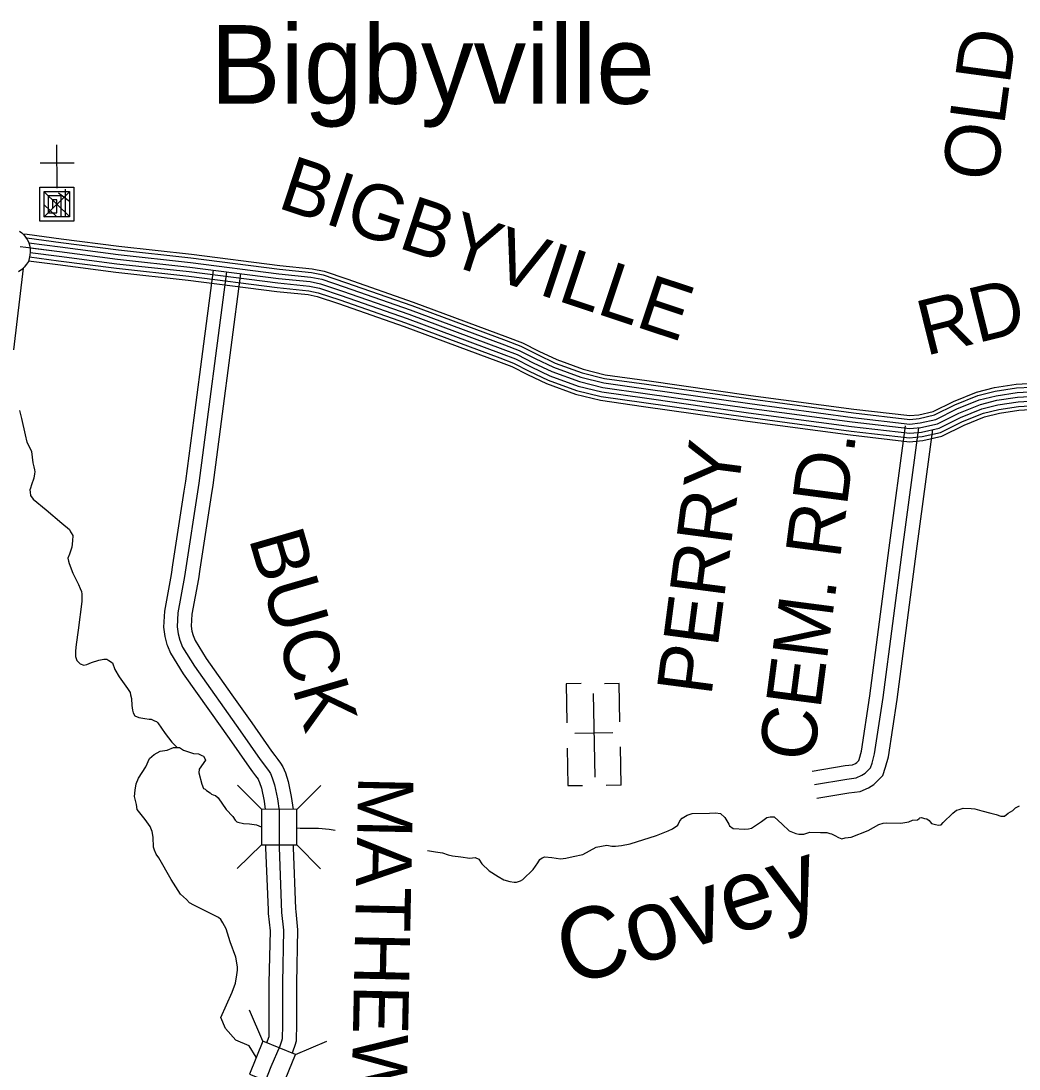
# Model space of a CAD drawing. Extents: x 1551132 to 1791609, y 378168 to 563823.
# Drawn here: x 1647233 to 1653929, y 428427 to 435460 of the extents above; entities that cross this region are included whole.
import ezdxf

# ---------------------------------------------------------------- set-up
doc = ezdxf.new("R2010")
doc.units = 0
for name, color, linetype in [('DESIGN - DRAINAGE - Bridges and Cross Drains Size Text', 7, 'Continuous'), ('DESIGN - ROW - Right-of-Way and Easement Labels', 7, 'Continuous'), ('DESIGN - TRANSPORTATION - Text', 7, 'Continuous'), ('DESIGN - UTILITIES - Cable (Underground) with Text', 7, 'Continuous'), ('SURVEY - CONTOURS - Index with Text', 7, 'Continuous'), ('SURVEY - DRAINAGE - Storm Sewer', 7, 'Continuous'), ('SURVEY - PROPERTY - Owners', 7, 'Continuous'), ('SURVEY - TRANSPORTATION - Roads', 7, 'Continuous'), ('SURVEY - VEGETATION - Features with Text', 7, 'Continuous')]:
    doc.layers.add(name, color=color, linetype=linetype)

msp = doc.modelspace()

# ---------------------------------------------------------------- linework, layer by layer
at = {"layer": 'DESIGN - TRANSPORTATION - Text'}
for points in [[(1647222.52, 432845.581), (1647235.853, 432793.33), (1647260.435, 432682.844), (1647271.794, 432632.617), (1647291.318, 432596.316), (1647302.976, 432570.124), (1647312.009, 432493.889), (1647319.676, 432467.755), (1647323.417, 432447.671), (1647325.242, 432433.629), (1647323.092, 432421.629), (1647318.492, 432392.961), (1647302.176, 432347.768), (1647295.651, 432325.409), (1647291.76, 432313.842), (1647293.551, 432297.792), (1647297.276, 432275.708), (1647314.951, 432251.449), (1647401.957, 432178.256), (1647506.738, 432088.803), (1647558.178, 432048.102), (1647565.97, 432031.977), (1647569.861, 432023.918), (1647579.653, 432007.768), (1647579.203, 431971.717), (1647574.678, 431929.699), (1647558.086, 431881.831), (1647547.745, 431853.914), (1647551.487, 431833.83), (1647555.303, 431819.763), (1647580.469, 431755.345), (1647619.468, 431678.734), (1647629.11, 431650.567), (1647638.843, 431630.416), (1647640.618, 431612.358), (1647642.009, 431564.265), (1647615.61, 431372.276), (1647602.418, 431276.282), (1647597.893, 431234.264), (1647597.41, 431196.213), (1647607.043, 431168.046), (1647620.86, 431153.846), (1647630.743, 431145.712), (1647654.617, 431137.403), (1647674.65, 431141.162), (1647704.799, 431154.812), (1647754.948, 431170.213), (1647789.014, 431177.805), (1647808.997, 431177.555), (1647822.88, 431169.371), (1647846.654, 431153.046), (1647862.079, 431108.786), (1647891.42, 431058.335)], [(1647891.42, 431058.335), (1647946.377, 430979.524), (1647966.035, 430953.24), (1647967.826, 430937.19), (1647973.518, 430913.081), (1647976.934, 430866.963), (1647980.526, 430834.862), (1647984.293, 430816.787), (1647996.034, 430796.611), (1648023.875, 430786.244), (1648063.757, 430779.744), (1648091.682, 430775.386), (1648105.948, 430774.619), (1648127.497, 430762.919), (1648141.43, 430758.744), (1648151.322, 430750.61), (1648200.362, 430677.883), (1648245.578, 430619.224), (1648281.219, 430584.723)], [(1648065.199, 430100.601), (1648029.791, 430145.119), (1648012.083, 430167.37), (1648008.517, 430201.471), (1647995.217, 430255.731), (1647997.742, 430297.765), (1648006.292, 430341.733), (1648020.758, 430379.617), (1648069.665, 430455.136), (1648094.348, 430510.921), (1648126.664, 430538.563), (1648166.905, 430560.097), (1648214.179, 430567.514), (1648255.144, 430585.048), (1648297.102, 430584.523), (1648322.843, 430566.172), (1648390.525, 430545.305), (1648424.44, 430540.872), (1648446.29, 430530.588), (1648456.231, 430526.455), (1648469.914, 430502.246), (1648470.373, 430499.954)], [(1648470.373, 430499.954), (1648427.149, 430438.669), (1648426.849, 430414.635), (1648445.865, 430338.275), (1648457.506, 430310.082), (1648467.414, 430303.949), (1648477.306, 430295.815), (1648501.08, 430279.49), (1648510.972, 430271.356), (1648522.905, 430267.206), (1648536.838, 430263.023), (1648554.62, 430246.772), (1648609.577, 430167.962), (1648652.96, 430121.352), (1648670.634, 430097.093), (1648680.476, 430084.951), (1648688.442, 430082.843), (1648726.3, 430074.359), (1648766.232, 430071.859), (1648796.156, 430067.484), (1648812.114, 430065.284), (1648844.58, 430052.834)], [(1652693.89, 429995.035), (1652717.689, 429980.718), (1652739.564, 429972.434), (1652761.622, 429978.167), (1652801.654, 429983.684), (1652916.118, 430028.336), (1652988.55, 430067.503), (1653016.649, 430077.17), (1653040.649, 430078.879), (1653136.521, 430075.687), (1653190.595, 430085.029), (1653214.72, 430096.746), (1653246.719, 430098.354), (1653258.827, 430108.221), (1653263.743, 430111.563), (1653274.885, 430114.03), (1653294.793, 430107.771), (1653310.751, 430105.571), (1653326.609, 430095.363), (1653332.475, 430085.271), (1653342.342, 430075.129), (1653368.216, 430066.795), (1653388.14, 430062.545), (1653406.173, 430066.328), (1653420.365, 430082.179), (1653485.08, 430143.472), (1653509.304, 430163.206), (1653527.362, 430168.99), (1653553.437, 430176.681), (1653607.385, 430176.015), (1653633.335, 430173.681), (1653679.109, 430159.098), (1653738.874, 430144.331), (1653774.706, 430133.864), (1653806.547, 430123.455), (1653832.522, 430123.13), (1653856.755, 430142.864), (1653886.97, 430162.523), (1653905.178, 430180.323), (1653931.336, 430194.024)], [(1648810.955, 428505.935), (1648763.956, 428581.795), (1648674.125, 428620.863), (1648603.818, 428698.998), (1648572.578, 428773.225), (1648650.118, 428943.438), (1648672.85, 429003.256), (1648681.55, 429059.241), (1648685.917, 429089.242), (1648684.225, 429113.301), (1648673.042, 429177.544), (1648636.368, 429280.172), (1648609.485, 429366.641), (1648588.011, 429406.975), (1648574.328, 429431.184), (1648558.495, 429443.401), (1648522.754, 429461.877), (1648437.348, 429503.003), (1648391.674, 429525.603), (1648363.9, 429541.979), (1648342.2, 429564.288), (1648302.701, 429600.83), (1648239.994, 429699.774), (1648157.896, 429845.028), (1648140.222, 429869.287), (1648128.564, 429895.479), (1648122.822, 429915.58), (1648119.681, 429983.732), (1648112.164, 430021.891), (1648098.589, 430054.109), (1648065.199, 430100.601)], [(1649959.346, 429894.047), (1650014.794, 429884.072), (1650060.668, 429877.497), (1650098.484, 429865.005), (1650128.35, 429856.621), (1650184.215, 429849.913), (1650244.056, 429841.163), (1650280.097, 429846.721), (1650303.921, 429834.404), (1650325.52, 429804.087), (1650374.886, 429757.402), (1650434.351, 429718.601), (1650472.034, 429696.092), (1650511.866, 429685.584), (1650541.782, 429681.208), (1650557.765, 429681.009), (1650583.864, 429690.7), (1650599.956, 429698.509), (1650668.737, 429765.769), (1650701.287, 429811.445), (1650713.553, 429833.329), (1650729.661, 429843.146), (1650747.744, 429850.93), (1650793.651, 429846.355), (1650851.491, 429837.621), (1650887.507, 429841.18), (1650937.606, 429852.58), (1651001.713, 429865.805), (1651092.278, 429916.765), (1651164.384, 429929.899), (1651196.25, 429921.49), (1651222.249, 429923.165), (1651262.257, 429926.674), (1651320.347, 429937.974), (1651496.901, 429993.876), (1651575.225, 430024.96), (1651603.374, 430038.635), (1651639.64, 430062.219), (1651652.006, 430092.12), (1651668.222, 430109.945), (1651702.438, 430129.554), (1651736.554, 430141.146), (1651852.485, 430143.713), (1651892.467, 430145.221), (1651926.383, 430140.796), (1651956.024, 430114.387), (1651981.448, 430069.994), (1651987.29, 430057.902), (1652011.064, 430041.585), (1652088.929, 430036.61), (1652112.937, 430038.31), (1652132.962, 430042.069), (1652153.119, 430055.844), (1652201.477, 430087.295), (1652237.792, 430114.887), (1652259.817, 430118.621), (1652285.791, 430118.304), (1652339.132, 430069.561), (1652386.531, 430024.902), (1652432.279, 430008.301), (1652452.187, 430002.043), (1652484.178, 430003.651), (1652526.311, 430017.152), (1652596.217, 430014.285), (1652640.175, 430013.735), (1652660.074, 430007.477), (1652670.041, 430005.351), (1652693.89, 429995.035)], [(1649083.408, 430045.001), (1649105.591, 430043.609), (1649229.488, 430044.076), (1649301.336, 430037.175), (1649340.46, 430030.642)]]:
    msp.add_lwpolyline(points, dxfattribs=at)
at = {"layer": 'DESIGN - UTILITIES - Cable (Underground) with Text'}
for p, q in [((1647589.08, 434505.009), (1647360.975, 434505.006)), ((1650890.482, 431011.49), (1650895.06, 430750.7)), ((1650990.143, 431013.257), (1650891.099, 431011.49)), ((1651246.891, 431013.785), (1651147.138, 431012.026)), ((1651251.294, 430757.038), (1651246.807, 431013.785)), ((1651202.543, 430681.794), (1650948.963, 430677.349)), ((1650898.054, 430579.796), (1650902.415, 430328.374)), ((1651258.74, 430330.628), (1651254.204, 430588.692)), ((1650902.549, 430328.374), (1651000.801, 430330.092)), ((1651258.557, 430330.628), (1651159.071, 430328.86))]:
    msp.add_line(p, q, dxfattribs=at)
for points in [[(1647470.584, 434628.869), (1647473.046, 434338.42)], [(1647472.962, 434349.337), (1647473.004, 434344.27), (1647587.057, 434344.271), (1647587.059, 434116.174), (1647358.953, 434116.172), (1647358.951, 434344.269), (1647530.03, 434344.271), (1647530.03, 434340.229)], [(1647560.298, 434315.804), (1647385.354, 434143.756)], [(1647530.03, 434330.062), (1647530.032, 434144.683), (1647387.471, 434144.681), (1647387.469, 434315.76), (1647558.54, 434315.762), (1647558.541, 434144.683), (1647501.515, 434144.682), (1647501.514, 434287.252), (1647415.978, 434287.252), (1647415.979, 434173.199), (1647473.006, 434173.199), (1647473.005, 434258.735), (1647444.487, 434258.735), (1647444.488, 434201.708)], [(1647388.261, 434312.902), (1647557.4, 434146.708)], [(1647484.488, 434307.094), (1647557.399, 434251.652)], [(1647388.261, 434225.425), (1647469.923, 434146.707)], [(1651072.562, 430947.257), (1651082.427, 430384.302)]]:
    msp.add_lwpolyline(points, dxfattribs=at)
at = {"layer": 'SURVEY - CONTOURS - Index with Text'}
for points in [[(1647245.12, 434031.054), (1647273.811, 434028.404), (1647503.314, 433998.595), (1647890.23, 433947.986), (1648375.918, 433894.601), (1648969.163, 433818.499), (1649186.399, 433796.674), (1649265.697, 433780.232), (1649418.852, 433729.356), (1649863.267, 433573.643), (1650496.935, 433338.604), (1650597.391, 433300.112), (1650708.072, 433243.76), (1650826.869, 433187.142), (1651004.215, 433122.774), (1651153.219, 433085.823), (1651432.63, 433046.456), (1652129.88, 432947.595), (1652820.347, 432854.893), (1653196.03, 432811.367), (1653255.553, 432817.392), (1653352.426, 432839.193), (1653488.681, 432907.145), (1653644.036, 432969.771), (1653764.05, 432999.472), (1653910.338, 433021.765), (1654112.775, 433032.773)], [(1647226.895, 433945.643), (1647264.244, 433942.202), (1647492.106, 433912.601), (1647879.872, 433861.883), (1648365.66, 433808.49), (1648959.313, 433732.33), (1649173.233, 433710.838), (1649243.156, 433696.346), (1649390.844, 433647.278), (1649833.851, 433492.066), (1650466.344, 433257.461), (1650562.108, 433220.768), (1650669.739, 433165.967), (1650793.345, 433107.057), (1650978.915, 433039.705), (1651136.686, 433000.579), (1651420.496, 432960.587), (1652118.022, 432861.693), (1652809.589, 432768.841), (1653195.396, 432724.14), (1653269.486, 432731.64), (1653381.717, 432756.899), (1653524.297, 432828.001), (1653670.794, 432887.061), (1653781.033, 432914.337), (1653919.246, 432935.404), (1654115.4, 432946.071)], [(1647269.169, 434004.012), (1647271.086, 434003.837), (1647500.122, 433974.086), (1647887.28, 433923.443), (1648372.993, 433870.059), (1648966.354, 433793.94), (1649182.649, 433772.207), (1649259.273, 433756.323), (1649410.869, 433705.963), (1649854.883, 433550.393), (1650488.219, 433315.479), (1650587.333, 433277.503), (1650697.147, 433221.585), (1650817.311, 433164.317), (1650996.998, 433099.098), (1651148.503, 433061.531), (1651429.171, 433021.98), (1652126.497, 432923.111), (1652817.28, 432830.367), (1653195.846, 432786.5), (1653259.52, 432792.95), (1653360.776, 432815.734), (1653498.831, 432884.586), (1653651.661, 432946.196), (1653768.891, 432975.205), (1653912.88, 432997.147), (1654113.517, 433008.064)], [(1647285.669, 433970.677), (1647496.114, 433943.344), (1647883.572, 433892.667), (1648369.327, 433839.275), (1648962.838, 433763.131), (1649177.941, 433741.523), (1649251.214, 433726.339), (1649400.853, 433676.621), (1649844.367, 433521.234), (1650477.277, 433286.47), (1650574.725, 433249.135), (1650683.439, 433193.776), (1650805.328, 433135.683), (1650987.957, 433069.406), (1651142.595, 433031.055), (1651424.838, 432991.279), (1652122.263, 432892.402), (1652813.439, 432799.6), (1653195.621, 432755.324), (1653264.503, 432762.291), (1653371.242, 432786.316), (1653511.564, 432856.293), (1653661.227, 432916.628), (1653774.966, 432944.771), (1653916.063, 432966.28), (1654114.458, 432977.063)], [(1647290.085, 433876.317), (1647484.089, 433851.116), (1647872.463, 433800.323), (1648358.327, 433746.922), (1648952.271, 433670.721), (1649163.816, 433649.47), (1649227.04, 433636.37), (1649370.82, 433588.594), (1649812.818, 433433.74), (1650444.469, 433199.442), (1650536.884, 433164.033), (1650642.331, 433110.348), (1650769.378, 433049.797), (1650960.832, 432980.312), (1651124.87, 432939.628), (1651411.822, 432899.193), (1652109.547, 432800.274), (1652801.897, 432707.314), (1653194.946, 432661.78), (1653279.453, 432670.33), (1653402.658, 432698.064), (1653549.763, 432771.416), (1653689.927, 432827.926), (1653793.174, 432853.468), (1653925.613, 432873.661), (1654117.283, 432884.078)], [(1647293.677, 433938.377), (1647492.106, 433912.601), (1647879.872, 433861.883), (1648365.66, 433808.49), (1648959.313, 433732.33), (1649173.233, 433710.838), (1649243.156, 433696.346), (1649390.844, 433647.278), (1649833.851, 433492.066), (1650466.344, 433257.461), (1650562.108, 433220.768), (1650669.739, 433165.967), (1650793.345, 433107.057), (1650978.915, 433039.705), (1651136.686, 433000.579), (1651420.496, 432960.587), (1652118.022, 432861.693), (1652809.589, 432768.841), (1653195.396, 432724.14), (1653269.486, 432731.64), (1653381.717, 432756.899), (1653524.297, 432828.001), (1653670.794, 432887.061), (1653781.033, 432914.337), (1653919.246, 432935.404), (1654115.4, 432946.071)], [(1647294.435, 433907.017), (1647488.097, 433881.859), (1647876.172, 433831.099), (1648361.994, 433777.706), (1648955.788, 433701.53), (1649168.525, 433680.154), (1649235.098, 433666.354), (1649380.836, 433617.936), (1649823.334, 433462.899), (1650455.411, 433228.451), (1650549.492, 433192.401), (1650656.039, 433138.157), (1650781.362, 433078.431), (1650969.874, 433010.004), (1651130.778, 432970.103), (1651416.155, 432929.894), (1652113.78, 432830.984), (1652805.739, 432738.082), (1653195.171, 432692.956), (1653274.47, 432700.989), (1653392.192, 432727.482), (1653537.03, 432799.709), (1653680.36, 432857.493), (1653787.099, 432883.903), (1653922.429, 432904.528), (1654116.342, 432915.079)], [(1647283.436, 433851.249), (1647480.773, 433825.615), (1647869.388, 433774.789), (1648355.285, 433721.38), (1648949.346, 433645.17), (1649159.916, 433624.019), (1649220.348, 433611.486), (1649362.512, 433564.26), (1649804.093, 433409.547), (1650435.403, 433175.383), (1650526.418, 433140.507), (1650630.965, 433087.273), (1650759.437, 433026.046), (1650953.324, 432955.678), (1651119.97, 432914.352), (1651408.222, 432873.734), (1652106.03, 432774.799), (1652798.706, 432681.797), (1653194.755, 432635.904), (1653283.586, 432644.896), (1653411.35, 432673.655), (1653560.321, 432747.949), (1653697.86, 432803.392), (1653798.207, 432828.226), (1653928.254, 432848.043), (1654118.058, 432858.369)]]:
    msp.add_lwpolyline(points, dxfattribs=at)
at = {"layer": 'SURVEY - DRAINAGE - Storm Sewer'}
for p, q in [((1648846.324, 430169.956), (1648686.328, 430331.169)), ((1649083.916, 430169.037), (1649245.121, 430329.008)), ((1648845.38, 429932.406), (1648684.192, 429772.41)), ((1649082.997, 429931.42), (1649242.993, 429770.224)), ((1648854.474, 428613.658), (1648765.727, 428822.714)), ((1649074.793, 428524.654), (1649283.849, 428613.418))]:
    msp.add_line(p, q, dxfattribs=at)
for points in [[(1648846.324, 430169.956), (1648845.38, 429932.356), (1649082.997, 429931.42), (1649083.916, 430169.037)], [(1648765.471, 428393.363), (1648985.773, 428304.343), (1649074.793, 428524.654), (1648854.474, 428613.658)]]:
    msp.add_lwpolyline(points, close=True, dxfattribs=at)
at = {"layer": 'SURVEY - PROPERTY - Owners'}
for points in [[(1648521.29, 433788.74), (1648456.533, 433292.944), (1648391.784, 432797.147), (1648336.21, 432371.694), (1648325.777, 432303.534), (1648250.137, 431809.28), (1648240.47, 431746.103), (1648195.305, 431499.755), (1648189.68, 431392.26), (1648196.871, 431329.675), (1648211.896, 431274.982), (1648215.196, 431267.19), (1648236.378, 431217.048), (1648320.218, 431079.694), (1648496.364, 430831.479), (1648629.486, 430643.874), (1648763.957, 430451.744), (1648785.79, 430422.002), (1648805.981, 430394.476), (1648823.114, 430371.117), (1648826.764, 430365.892), (1648833.264, 430350.275), (1648846.072, 430310.499), (1648863.588, 430223.863), (1648871.338, 430168.454)], [(1648611.229, 433776.99), (1648426.025, 432358.961), (1648329.927, 431731.053), (1648285.577, 431489.163), (1648280.661, 431395.086), (1648286.186, 431346.968), (1648297.769, 431304.808), (1648317.31, 431258.557), (1648396.008, 431129.637), (1648703.626, 430696.134), (1648837.689, 430504.596), (1648879.121, 430448.128), (1648896.871, 430423.927), (1648906.729, 430409.818), (1648918.454, 430381.668), (1648933.97, 430333.458), (1648953.036, 430239.147), (1648964.253, 430158.937), (1648963.836, 429912.614), (1648981.577, 429477.877), (1648994.393, 429357.599), (1648986.951, 429005.207), (1648986.451, 428702.507), (1648985.46, 428648.756), (1648985.268, 428628.73), (1648980.71, 428614.171), (1648968.802, 428580.829), (1648909.47, 428441.208), (1648872.587, 428349.439)], [(1648704.727, 433764.781), (1648639.97, 433268.985), (1648575.221, 432773.188), (1648519.389, 432345.719), (1648508.648, 432275.542), (1648433.008, 431781.287), (1648422.916, 431715.411), (1648379.417, 431478.154), (1648375.234, 431398.027), (1648379.034, 431364.943), (1648387.042, 431335.792), (1648401.441, 431301.708), (1648474.79, 431181.547), (1648647.235, 430938.54), (1648780.699, 430750.452), (1648914.329, 430559.531), (1648934.945, 430531.447), (1648955.145, 430503.904), (1648973.544, 430478.82), (1648989.852, 430455.478), (1649007.002, 430414.294), (1649025.343, 430357.317), (1649046.026, 430255.031), (1649057.992, 430169.429)], [(1652541.594, 430426.362), (1652761.83, 430462.647), (1652811.596, 430468.597), (1652831.57, 430477.839), (1652840.445, 430483.389), (1652853.778, 430496.481), (1652856.536, 430505.031), (1652871.236, 430559.908), (1652928.01, 430931.926), (1653057.574, 431925.21), (1653167.864, 432742.582)], [(1652556.343, 430336.86), (1652774.588, 430372.82), (1652836.637, 430380.236), (1652874.794, 430397.895), (1652896.919, 430411.704), (1652933.251, 430447.405), (1652943.559, 430479.347), (1652960.151, 430541.274), (1653017.825, 430919.217), (1653147.489, 431913.277), (1653257.753, 432730.448)], [(1652571.668, 430243.824), (1652787.855, 430279.442), (1652862.67, 430288.384), (1652919.727, 430314.793), (1652955.617, 430337.194), (1653015.866, 430396.387), (1653034.024, 430452.647), (1653052.574, 430521.899), (1653111.189, 430906.009), (1653240.962, 431900.876), (1653351.193, 432717.84)], [(1648873.163, 429932.248), (1648873.13, 429910.839), (1648890.087, 429495.294), (1648891.062, 429471.219), (1648903.587, 429353.732), (1648896.245, 429006.232), (1648896.237, 428999.89), (1648895.745, 428703.415), (1648894.762, 428650.022), (1648894.695, 428643.022), (1648894.687, 428642.989), (1648884.279, 428613.855), (1648879.862, 428603.463)], [(1649058.15, 429931.531), (1649058.125, 429914.464), (1649074.933, 429502.828), (1649075.666, 429484.794), (1649088.791, 429361.616), (1649081.241, 429004.14), (1649081.232, 428999.598), (1649080.741, 428701.557), (1649079.741, 428647.431), (1649079.416, 428613.871), (1649070.133, 428584.212), (1649056.666, 428546.503), (1649051.383, 428534.069)]]:
    msp.add_lwpolyline(points, dxfattribs=at)
at = {"layer": 'SURVEY - TRANSPORTATION - Roads'}
msp.add_lwpolyline([(1647247.653, 433801.156), (1647183.363, 433252.184)], dxfattribs=at)
at = {"layer": 'SURVEY - VEGETATION - Features with Text'}
msp.add_lwpolyline([(1647222.795, 434048.863), (1647238.37, 434037.871), (1647252.761, 434024.112), (1647264.019, 434009.312), (1647273.469, 433993.353), (1647282.961, 433977.353), (1647289.586, 433956.669), (1647294.06, 433929.485), (1647294.727, 433910.309), (1647293.052, 433888.85), (1647287.511, 433865.983), (1647281.969, 433845.849), (1647269.861, 433826.932), (1647255.07, 433807.79), (1647237.595, 433792.606), (1647216.129, 433776.931)], dxfattribs=at)

# ---------------------------------------------------------------- texts
at = {"layer": 'DESIGN - DRAINAGE - Bridges and Cross Drains Size Text'}
msp.add_text('Covey', height=474.9912, rotation=17.5691139, dxfattribs=at).set_placement((1650916.439, 428979.338))
at = {"layer": 'DESIGN - ROW - Right-of-Way and Easement Labels'}
for s, height, rotation, p in [('OLD', 370.0094, 82.2824, (1653776.85, 434372.908)), ('BIGBYVILLE', 369.993, 341.6493417, (1648944.297, 434209.16)), ('RD.', 369.9925, 13.9001861, (1653301.736, 433211.636)), ('PERRY', 370.0094, 82.5682917, (1651863.952, 430924.033)), ('CEM. RD.', 370.0094, 82.5682917, (1652549.527, 430481.089)), ('BUCK', 370.0082, 286.2461389, (1648758.883, 431988.485)), ('MATHEWS', 370.0097, 268.7900722, (1649496.249, 430395.402)), ('PERRY', 369.9915, 353.6384778, (1645696.201, 428085.132))]:
    msp.add_text(s, height=height, rotation=rotation, dxfattribs=at).set_placement(p)
at = {"layer": 'SURVEY - VEGETATION - Features with Text'}
msp.add_text('Bigbyville', height=527.9876, rotation=0.0000306, dxfattribs=at).set_placement((1648503.033, 434903.828))

doc.saveas('drawing.dxf')
